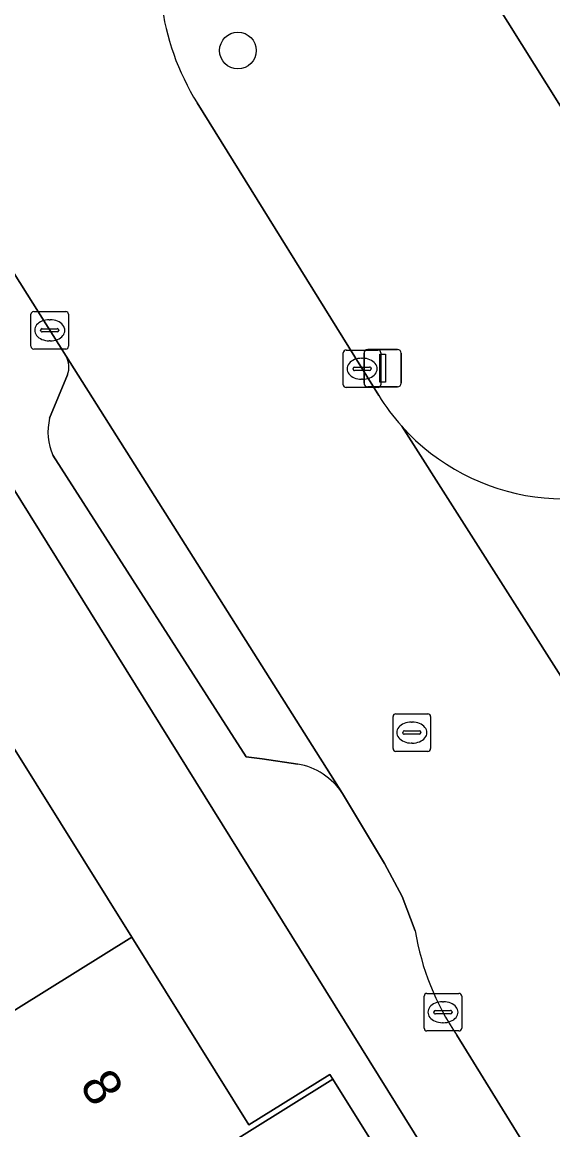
# Model space of a CAD drawing. Extents: x 157767 to 159172, y 387839 to 389425.
# Drawn here: x 158778.2 to 158792.32, y 388146.97 to 388176.47 of the extents above; entities that cross this region are included whole.
import ezdxf

# ---------------------------------------------------------------- set-up
doc = ezdxf.new("R2010")
doc.units = 0
for name, color, linetype in [('IMGEO_Boom', 7, 'Continuous'), ('IMGEO_Erf', 7, 'Continuous'), ('IMGEO_Kolk', 7, 'Continuous'), ('IMGEO_Lichtmast', 7, 'Continuous'), ('IMGEO_Pand', 7, 'Continuous'), ('IMGEO_Pand_nummerreeks', 7, 'Continuous'), ('IMGEO_Parkeervlak_open', 7, 'Continuous'), ('IMGEO_Rijbaan_lokaal_open', 7, 'Continuous'), ('IMGEO_Rioolput', 7, 'Continuous'), ('IMGEO_Voetpad_open', 7, 'Continuous')]:
    doc.layers.add(name, color=color, linetype=linetype)

msp = doc.modelspace()

# ---------------------------------------------------------------- linework, layer by layer
at = {"layer": 'IMGEO_Boom'}
msp.add_circle((158783.939, 388175.714), 0.489, dxfattribs=at)
at = {"layer": 'IMGEO_Erf'}
for points in [[(158772.284, 388206.543), (158783.962, 388187.903), (158796.268, 388168.261)], [(158774.163, 388122.503), (158778.469, 388125.188), (158779.907, 388122.882), (158781.41, 388120.471), (158783.736, 388116.74), (158792.923, 388122.601), (158800.661, 388127.538), (158775.388, 388168.17)], [(158777.921, 388157.229), (158781.116, 388152.104), (158784.233, 388147.104), (158786.389, 388148.449), (158786.468, 388148.322), (158789.664, 388143.196), (158792.859, 388138.071), (158796.054, 388132.945), (158799.349, 388127.66), (158792.45, 388123.36), (158789.155, 388128.646), (158787.264, 388127.468), (158785.681, 388130.006), (158784.068, 388132.593), (158783.371, 388132.218), (158780.725, 388136.46), (158780.2, 388137.3), (158782.763, 388138.899), (158781.432, 388141.035), (158779.376, 388139.753), (158777.603, 388142.596)]]:
    msp.add_lwpolyline(points, dxfattribs=at)
at = {"layer": 'IMGEO_Kolk'}
for p, q in [((158778.504, 388168.765), (158779.356, 388168.765)), ((158778.429, 388167.839), (158778.429, 388168.691)), ((158778.917, 388168.545), (158778.942, 388168.545)), ((158779.43, 388168.691), (158779.43, 388167.839)), ((158778.688, 388168.259), (158778.688, 388168.271)), ((158779.126, 388168.222), (158778.728, 388168.222)), ((158778.731, 388168.308), (158779.129, 388168.308)), ((158779.172, 388168.271), (158779.172, 388168.259)), ((158778.94, 388167.985), (158778.915, 388167.985)), ((158779.356, 388167.765), (158778.504, 388167.765)), ((158786.743, 388166.814), (158786.743, 388167.666)), ((158786.818, 388167.74), (158787.67, 388167.74)), ((158787.744, 388167.666), (158787.744, 388166.814)), ((158787.045, 388167.283), (158787.443, 388167.283)), ((158787.231, 388167.52), (158787.256, 388167.52)), ((158787.002, 388167.234), (158787.002, 388167.246)), ((158787.44, 388167.197), (158787.042, 388167.197)), ((158787.486, 388167.246), (158787.486, 388167.234)), ((158787.67, 388166.74), (158786.818, 388166.74)), ((158787.254, 388166.96), (158787.229, 388166.96)), ((158788.895, 388149.68), (158788.895, 388150.532)), ((158788.97, 388150.606), (158789.822, 388150.606)), ((158789.896, 388150.532), (158789.896, 388149.68)), ((158789.383, 388150.386), (158789.408, 388150.386)), ((158789.154, 388150.1), (158789.154, 388150.112)), ((158789.592, 388150.063), (158789.194, 388150.063)), ((158789.197, 388150.149), (158789.595, 388150.149)), ((158789.638, 388150.112), (158789.638, 388150.1)), ((158789.822, 388149.606), (158788.97, 388149.606)), ((158789.406, 388149.826), (158789.381, 388149.826))]:
    msp.add_line(p, q, dxfattribs=at)
for points in [[(158778.504, 388168.765), (158779.356, 388168.765)], [(158778.429, 388167.839), (158778.429, 388168.691)], [(158779.43, 388168.691), (158779.43, 388167.839)], [(158779.356, 388167.765), (158778.504, 388167.765)], [(158786.743, 388166.814), (158786.743, 388167.666)], [(158786.818, 388167.74), (158787.67, 388167.74)], [(158787.744, 388167.666), (158787.744, 388166.814)], [(158787.67, 388166.74), (158786.818, 388166.74)], [(158788.895, 388149.68), (158788.895, 388150.532)], [(158788.97, 388150.606), (158789.822, 388150.606)], [(158789.896, 388150.532), (158789.896, 388149.68)], [(158789.822, 388149.606), (158788.97, 388149.606)]]:
    msp.add_lwpolyline(points, dxfattribs=at)
for centre, radius, start, end in [((158778.506, 388168.689), 0.0765, 91.552, 178.448), ((158778.506, 388168.689), 0.0765, 91.552, 178.448), ((158779.354, 388168.689), 0.0765, 1.552, 88.448), ((158779.354, 388168.689), 0.0765, 1.552, 88.448), ((158778.728, 388168.268), 0.0403, 85.8775, 175.7526), ((158778.725, 388168.258), 0.0366, 178.938, 274.7102), ((158779.129, 388168.265), 0.043, 264.8664, 352.4533), ((158779.133, 388168.27), 0.0386, 1.7309, 96.639), ((158778.506, 388167.841), 0.0765, 181.552, 268.448), ((158778.506, 388167.841), 0.0765, 181.552, 268.448), ((158779.354, 388167.841), 0.0765, 271.552, 358.448), ((158779.354, 388167.841), 0.0765, 271.552, 358.448), ((158786.82, 388167.664), 0.0765, 91.552, 178.448), ((158786.82, 388167.664), 0.0765, 91.552, 178.448), ((158787.668, 388167.664), 0.0765, 1.552, 88.448), ((158787.668, 388167.664), 0.0765, 1.552, 88.448), ((158787.042, 388167.243), 0.0403, 85.8775, 175.7526), ((158787.447, 388167.245), 0.0386, 1.7309, 96.639), ((158787.039, 388167.233), 0.0366, 178.938, 274.7102), ((158787.443, 388167.24), 0.043, 264.8664, 352.4533), ((158786.82, 388166.816), 0.0765, 181.552, 268.448), ((158786.82, 388166.816), 0.0765, 181.552, 268.448), ((158787.668, 388166.816), 0.0765, 271.552, 358.448), ((158787.668, 388166.816), 0.0765, 271.552, 358.448), ((158788.972, 388150.53), 0.0765, 91.552, 178.448), ((158788.972, 388150.53), 0.0765, 91.552, 178.448), ((158789.82, 388150.53), 0.0765, 1.552, 88.448), ((158789.82, 388150.53), 0.0765, 1.552, 88.448), ((158789.194, 388150.109), 0.0403, 85.8775, 175.7526), ((158789.191, 388150.099), 0.0366, 178.938, 274.7102), ((158789.595, 388150.106), 0.043, 264.8664, 352.4533), ((158789.599, 388150.111), 0.0386, 1.7309, 96.639), ((158788.972, 388149.682), 0.0765, 181.552, 268.448), ((158788.972, 388149.682), 0.0765, 181.552, 268.448), ((158789.82, 388149.682), 0.0765, 271.552, 358.448), ((158789.82, 388149.682), 0.0765, 271.552, 358.448)]:
    msp.add_arc(centre, radius, start, end, dxfattribs=at)
for centre, major_axis, ratio, start_param, end_param in [((158778.916, 388168.265), (-0.387, 0.002), 0.722429, 4.712389, 7.853982), ((158778.941, 388168.265), (-0.39, 0.002), 0.717154, 1.570796, 4.712389), ((158787.23, 388167.24), (-0.387, 0.002), 0.722429, 4.712389, 7.853982), ((158787.255, 388167.24), (-0.39, 0.002), 0.717154, 1.570796, 4.712389), ((158789.382, 388150.106), (-0.387, 0.002), 0.722429, 4.712389, 7.853982), ((158789.407, 388150.106), (-0.39, 0.002), 0.717154, 1.570796, 4.712389)]:
    msp.add_ellipse(centre, major_axis=major_axis, ratio=ratio, start_param=start_param, end_param=end_param, dxfattribs=at)
at = {"layer": 'IMGEO_Lichtmast'}
for p, q in [((158787.295, 388166.856), (158787.295, 388167.656)), ((158787.295, 388167.656), (158787.295, 388166.856)), ((158787.395, 388167.756), (158788.185, 388167.756)), ((158788.185, 388167.756), (158787.395, 388167.756)), ((158788.285, 388167.656), (158788.285, 388166.856)), ((158788.285, 388166.856), (158788.285, 388167.656)), ((158788.185, 388166.756), (158787.395, 388166.756)), ((158787.395, 388166.756), (158788.185, 388166.756))]:
    msp.add_line(p, q, dxfattribs=at)
msp.add_lwpolyline([(158787.715, 388167.631), (158787.865, 388167.631), (158787.865, 388166.881), (158787.715, 388166.881), (158787.715, 388167.631)], dxfattribs=at)
for centre, start, end in [((158787.395, 388167.656), 90, 180), ((158787.395, 388167.656), 90, 180), ((158788.185, 388167.656), 0, 90), ((158788.185, 388167.656), 360, 90), ((158787.395, 388166.856), 180, 270), ((158787.395, 388166.856), 180, 270), ((158788.185, 388166.856), 270, 0), ((158788.185, 388166.856), 270, 0)]:
    msp.add_arc(centre, 0.1, start, end, dxfattribs=at)
at = {"layer": 'IMGEO_Pand'}
for points in [[(158774.318, 388147.867), (158781.116, 388152.104), (158777.921, 388157.229), (158771.123, 388152.992)], [(158781.116, 388152.104), (158774.318, 388147.867), (158774.36, 388147.798), (158771.806, 388146.206), (158774.959, 388141.149), (158777.513, 388142.741), (158786.468, 388148.322), (158786.389, 388148.449), (158784.233, 388147.104)], [(158789.664, 388143.196), (158786.468, 388148.322), (158777.513, 388142.741), (158777.603, 388142.596), (158779.376, 388139.753), (158781.432, 388141.035), (158782.763, 388138.899)]]:
    msp.add_lwpolyline(points, close=True, dxfattribs=at)
at = {"layer": 'IMGEO_Parkeervlak_open'}
for points in [[(158786.72, 388155.931), (158779.363, 388167.576)], [(158779.405, 388167.076), (158778.926, 388165.921)], [(158779.013, 388164.936), (158783.693, 388157.623), (158784.162, 388156.903), (158784.582, 388156.852), (158785.531, 388156.711)]]:
    msp.add_lwpolyline(points, dxfattribs=at)
for centre, radius, start, end in [((158778.82, 388167.279), 0.619, 340.8791, 28.7241), ((158780.435, 388165.558), 1.552, 166.4738, 203.6213), ((158785.237, 388154.967), 1.769, 33.0289, 80.4403)]:
    msp.add_arc(centre, radius, start, end, dxfattribs=at)
at = {"layer": 'IMGEO_Rijbaan_lokaal_open'}
for points in [[(158787.686, 388166.529), (158782.852, 388174.321)], [(158777.436, 388170.638), (158779.363, 388167.576), (158786.72, 388155.931), (158787.84, 388154.07), (158788.31, 388153.185), (158788.659, 388152.271)], [(158788.299, 388165.712), (158794.316, 388156.247)], [(158794.316, 388156.247), (158788.299, 388165.712)], [(158789.767, 388149.492), (158793.644, 388143.212), (158803.979, 388126.769), (158817.182, 388105.476), (158830.47, 388084.228)]]:
    msp.add_lwpolyline(points, dxfattribs=at)
for centre, radius, start, end in [((158788.516, 388177.838), 6.667, 162.4889, 211.8352), ((158792.538, 388169.531), 5.706, 211.7462, 222.016), ((158792.639, 388169.604), 5.83, 221.886, 302.3445), ((158795.49, 388153.384), 6.921, 189.2545, 214.2202)]:
    msp.add_arc(centre, radius, start, end, dxfattribs=at)
at = {"layer": 'IMGEO_Rioolput'}
for p, q in [((158788.067, 388157.126), (158788.067, 388157.978)), ((158788.142, 388158.052), (158788.994, 388158.052)), ((158789.068, 388157.978), (158789.068, 388157.126)), ((158788.326, 388157.546), (158788.326, 388157.558)), ((158788.369, 388157.595), (158788.767, 388157.595)), ((158788.555, 388157.832), (158788.58, 388157.832)), ((158788.81, 388157.558), (158788.81, 388157.546)), ((158788.764, 388157.509), (158788.366, 388157.509)), ((158788.578, 388157.272), (158788.553, 388157.272)), ((158788.994, 388157.052), (158788.142, 388157.052))]:
    msp.add_line(p, q, dxfattribs=at)
for points in [[(158788.067, 388157.126), (158788.067, 388157.978)], [(158788.142, 388158.052), (158788.994, 388158.052)], [(158789.068, 388157.978), (158789.068, 388157.126)], [(158788.994, 388157.052), (158788.142, 388157.052)]]:
    msp.add_lwpolyline(points, dxfattribs=at)
for centre, radius, start, end in [((158788.144, 388157.976), 0.0765, 91.552, 178.448), ((158788.144, 388157.976), 0.0765, 91.552, 178.448), ((158788.992, 388157.976), 0.0765, 1.552, 88.448), ((158788.992, 388157.976), 0.0765, 1.552, 88.448), ((158788.366, 388157.555), 0.0403, 85.8775, 175.7526), ((158788.771, 388157.557), 0.0386, 1.7309, 96.639), ((158788.363, 388157.545), 0.0366, 178.938, 274.7102), ((158788.767, 388157.552), 0.043, 264.8664, 352.4533), ((158788.144, 388157.128), 0.0765, 181.552, 268.448), ((158788.144, 388157.128), 0.0765, 181.552, 268.448), ((158788.992, 388157.128), 0.0765, 271.552, 358.448), ((158788.992, 388157.128), 0.0765, 271.552, 358.448)]:
    msp.add_arc(centre, radius, start, end, dxfattribs=at)
for centre, major_axis, ratio, start_param, end_param in [((158788.554, 388157.552), (-0.387, 0.002), 0.722429, 4.712389, 7.853982), ((158788.579, 388157.552), (-0.39, 0.002), 0.717154, 1.570796, 4.712389)]:
    msp.add_ellipse(centre, major_axis=major_axis, ratio=ratio, start_param=start_param, end_param=end_param, dxfattribs=at)
at = {"layer": 'IMGEO_Voetpad_open'}
for points in [[(158796.268, 388168.261), (158783.962, 388187.903)], [(158782.852, 388174.321), (158787.686, 388166.529)], [(158779.363, 388167.576), (158777.436, 388170.638)], [(158775.388, 388168.17), (158800.661, 388127.538), (158802.888, 388123.958), (158824.287, 388089.555), (158829.737, 388080.803), (158830.907, 388079.011), (158831.2, 388078.351), (158830.906, 388075.166), (158832.725, 388074.997), (158833.021, 388079.165), (158833.412, 388079.391)], [(158778.926, 388165.921), (158779.405, 388167.076)], [(158785.531, 388156.711), (158784.582, 388156.852), (158784.162, 388156.903), (158783.693, 388157.623), (158779.013, 388164.936)], [(158788.659, 388152.271), (158788.31, 388153.185), (158787.84, 388154.07), (158786.72, 388155.931)], [(158830.47, 388084.228), (158817.182, 388105.476), (158803.979, 388126.769), (158793.644, 388143.212), (158789.767, 388149.492)]]:
    msp.add_lwpolyline(points, dxfattribs=at)
for centre, radius, start, end in [((158788.516, 388177.838), 6.667, 162.4889, 211.8352), ((158778.82, 388167.279), 0.619, 340.8791, 28.7241), ((158792.538, 388169.531), 5.706, 211.7462, 222.016), ((158780.435, 388165.558), 1.552, 166.4738, 203.6213), ((158792.639, 388169.604), 5.83, 221.886, 302.3445), ((158785.237, 388154.967), 1.769, 33.0289, 80.4403), ((158795.49, 388153.384), 6.921, 189.2545, 214.2202)]:
    msp.add_arc(centre, radius, start, end, dxfattribs=at)

# ---------------------------------------------------------------- texts
at = {"layer": 'IMGEO_Pand_nummerreeks'}
msp.add_text('8', height=1, rotation=301.9365, dxfattribs=at).set_placement((158779.706, 388148.165))

doc.saveas('drawing.dxf')
